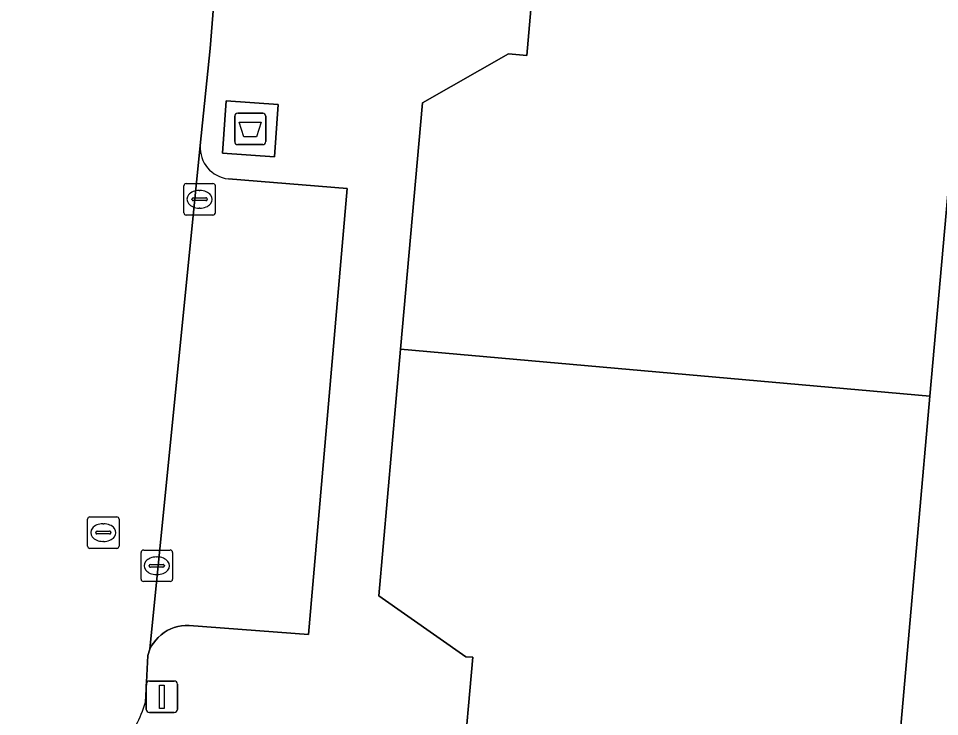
# Model space of a CAD drawing. Extents: x 160304 to 160955, y 383684 to 384161.
# Drawn here: x 160834.76 to 160864.04, y 383833.59 to 383855.78 of the extents above; entities that cross this region are included whole.
import ezdxf

# ---------------------------------------------------------------- set-up
doc = ezdxf.new("R2010")
doc.units = 0
for name, color, linetype in [('IMGEO_Afval_apart_plaats', 7, 'Continuous'), ('IMGEO_Erf', 7, 'Continuous'), ('IMGEO_Kolk', 7, 'Continuous'), ('IMGEO_Lichtmast', 7, 'Continuous'), ('IMGEO_Pand', 7, 'Continuous'), ('IMGEO_Parkeervlak_open', 7, 'Continuous'), ('IMGEO_Rijbaan_lokaal_open', 7, 'Continuous'), ('IMGEO_Rioolput', 7, 'Continuous'), ('IMGEO_Voetpad_gesloten', 7, 'Continuous'), ('IMGEO_Voetpad_open', 7, 'Continuous')]:
    doc.layers.add(name, color=color, linetype=linetype)

msp = doc.modelspace()

# ---------------------------------------------------------------- linework, layer by layer
at = {"layer": 'IMGEO_Afval_apart_plaats'}
for p, q in [((160841.634, 383851.866), (160841.634, 383852.666)), ((160841.634, 383852.666), (160841.634, 383851.866)), ((160841.734, 383852.766), (160842.524, 383852.766)), ((160842.524, 383852.766), (160841.734, 383852.766)), ((160842.624, 383852.666), (160842.624, 383851.866)), ((160842.624, 383851.866), (160842.624, 383852.666)), ((160842.524, 383851.766), (160841.734, 383851.766)), ((160841.734, 383851.766), (160842.524, 383851.766))]:
    msp.add_line(p, q, dxfattribs=at)
msp.add_lwpolyline([(160841.777, 383852.48), (160842.481, 383852.48), (160842.332, 383852.01), (160841.926, 383852.01), (160841.777, 383852.48)], dxfattribs=at)
for centre, start, end in [((160841.734, 383852.666), 90, 180), ((160841.734, 383852.666), 90, 180), ((160842.524, 383852.666), 0, 90), ((160842.524, 383852.666), 360, 90), ((160841.734, 383851.866), 180, 270), ((160841.734, 383851.866), 180, 270), ((160842.524, 383851.866), 270, 0), ((160842.524, 383851.866), 270, 0)]:
    msp.add_arc(centre, 0.1, start, end, dxfattribs=at)
at = {"layer": 'IMGEO_Erf'}
msp.add_lwpolyline([(160867.154, 383826.483), (160870.895, 383862.33), (160862.472, 383878.595), (160857.274, 383875.816), (160863.179, 383864.695), (160864.295, 383864.926), (160865.99, 383856.743), (160864.863, 383856.51), (160863.738, 383843.778), (160862.62, 383831.129), (160863.763, 383830.681), (160860.673, 383822.784), (160859.69, 383823.168), (160851.843, 383813.196), (160854.767, 383810.821)], close=True, dxfattribs=at)
at = {"layer": 'IMGEO_Kolk'}
for p, q in [((160840.093, 383850.529), (160840.945, 383850.529)), ((160840.018, 383849.603), (160840.018, 383850.455)), ((160840.506, 383850.309), (160840.531, 383850.309)), ((160841.019, 383850.455), (160841.019, 383849.603)), ((160840.277, 383850.023), (160840.277, 383850.035)), ((160840.715, 383849.986), (160840.317, 383849.986)), ((160840.32, 383850.072), (160840.718, 383850.072)), ((160840.761, 383850.035), (160840.761, 383850.023)), ((160840.529, 383849.749), (160840.504, 383849.749)), ((160840.945, 383849.529), (160840.093, 383849.529)), ((160838.658, 383837.958), (160838.658, 383838.81)), ((160838.733, 383838.884), (160839.585, 383838.884)), ((160839.659, 383838.81), (160839.659, 383837.958)), ((160839.146, 383838.664), (160839.171, 383838.664)), ((160838.917, 383838.378), (160838.917, 383838.39)), ((160839.355, 383838.341), (160838.957, 383838.341)), ((160838.96, 383838.427), (160839.358, 383838.427)), ((160839.401, 383838.39), (160839.401, 383838.378)), ((160839.585, 383837.884), (160838.733, 383837.884)), ((160839.169, 383838.104), (160839.144, 383838.104))]:
    msp.add_line(p, q, dxfattribs=at)
for points in [[(160840.093, 383850.529), (160840.945, 383850.529)], [(160840.018, 383849.603), (160840.018, 383850.455)], [(160841.019, 383850.455), (160841.019, 383849.603)], [(160840.945, 383849.529), (160840.093, 383849.529)], [(160838.658, 383837.958), (160838.658, 383838.81)], [(160838.733, 383838.884), (160839.585, 383838.884)], [(160839.659, 383838.81), (160839.659, 383837.958)], [(160839.585, 383837.884), (160838.733, 383837.884)]]:
    msp.add_lwpolyline(points, dxfattribs=at)
for centre, radius, start, end in [((160840.095, 383850.453), 0.0765, 91.552, 178.448), ((160840.095, 383850.453), 0.0765, 91.552, 178.448), ((160840.943, 383850.453), 0.0765, 1.552, 88.448), ((160840.943, 383850.453), 0.0765, 1.552, 88.448), ((160840.317, 383850.032), 0.0403, 85.8775, 175.7526), ((160840.314, 383850.022), 0.0366, 178.938, 274.7102), ((160840.718, 383850.029), 0.043, 264.8664, 352.4533), ((160840.722, 383850.034), 0.0386, 1.7309, 96.639), ((160840.095, 383849.605), 0.0765, 181.552, 268.448), ((160840.095, 383849.605), 0.0765, 181.552, 268.448), ((160840.943, 383849.605), 0.0765, 271.552, 358.448), ((160840.943, 383849.605), 0.0765, 271.552, 358.448), ((160838.735, 383838.808), 0.0765, 91.552, 178.448), ((160838.735, 383838.808), 0.0765, 91.552, 178.448), ((160839.583, 383838.808), 0.0765, 1.552, 88.448), ((160839.583, 383838.808), 0.0765, 1.552, 88.448), ((160838.957, 383838.387), 0.0403, 85.8775, 175.7526), ((160838.954, 383838.377), 0.0366, 178.938, 274.7102), ((160839.358, 383838.384), 0.043, 264.8664, 352.4533), ((160839.362, 383838.389), 0.0386, 1.7309, 96.639), ((160838.735, 383837.96), 0.0765, 181.552, 268.448), ((160838.735, 383837.96), 0.0765, 181.552, 268.448), ((160839.583, 383837.96), 0.0765, 271.552, 358.448), ((160839.583, 383837.96), 0.0765, 271.552, 358.448)]:
    msp.add_arc(centre, radius, start, end, dxfattribs=at)
for centre, major_axis, ratio, start_param, end_param in [((160840.505, 383850.029), (-0.387, 0.002), 0.722429, 4.712389, 7.853982), ((160840.53, 383850.029), (-0.39, 0.002), 0.717154, 1.570796, 4.712389), ((160839.145, 383838.384), (-0.387, 0.002), 0.722429, 4.712389, 7.853982), ((160839.17, 383838.384), (-0.39, 0.002), 0.717154, 1.570796, 4.712389)]:
    msp.add_ellipse(centre, major_axis=major_axis, ratio=ratio, start_param=start_param, end_param=end_param, dxfattribs=at)
at = {"layer": 'IMGEO_Lichtmast'}
for p, q in [((160838.922, 383834.719), (160839.712, 383834.719)), ((160839.712, 383834.719), (160838.922, 383834.719)), ((160838.822, 383833.819), (160838.822, 383834.619)), ((160838.822, 383834.619), (160838.822, 383833.819)), ((160839.812, 383834.619), (160839.812, 383833.819)), ((160839.812, 383833.819), (160839.812, 383834.619)), ((160839.712, 383833.719), (160838.922, 383833.719)), ((160838.922, 383833.719), (160839.712, 383833.719))]:
    msp.add_line(p, q, dxfattribs=at)
msp.add_lwpolyline([(160839.242, 383834.594), (160839.392, 383834.594), (160839.392, 383833.844), (160839.242, 383833.844), (160839.242, 383834.594)], dxfattribs=at)
for centre, start, end in [((160838.922, 383834.619), 90, 180), ((160838.922, 383834.619), 90, 180), ((160839.712, 383834.619), 0, 90), ((160839.712, 383834.619), 360, 90), ((160838.922, 383833.819), 180, 270), ((160838.922, 383833.819), 180, 270), ((160839.712, 383833.819), 270, 0), ((160839.712, 383833.819), 270, 0)]:
    msp.add_arc(centre, 0.1, start, end, dxfattribs=at)
at = {"layer": 'IMGEO_Pand'}
for points in [[(160857.172, 383876.008), (160845.08, 383869.587), (160851.22, 383858.023), (160850.918, 383854.597), (160850.344, 383854.648), (160847.603, 383853.097), (160846.911, 383845.265), (160863.738, 383843.778), (160864.863, 383856.51), (160865.99, 383856.743), (160864.295, 383864.926), (160863.179, 383864.695), (160857.274, 383875.816)], [(160851.843, 383813.196), (160859.69, 383823.168), (160860.673, 383822.784), (160863.763, 383830.681), (160862.62, 383831.129), (160863.738, 383843.778), (160846.911, 383845.265), (160846.219, 383837.433), (160848.984, 383835.493), (160849.206, 383835.474), (160848.881, 383831.788), (160840.979, 383821.745)]]:
    msp.add_lwpolyline(points, close=True, dxfattribs=at)
at = {"layer": 'IMGEO_Parkeervlak_open'}
msp.add_lwpolyline([(160840.538, 383851.736), (160838.932, 383835.729), (160838.984, 383835.827), (160839.049, 383835.927), (160839.123, 383836.021), (160839.205, 383836.108), (160839.295, 383836.188), (160839.391, 383836.259), (160839.493, 383836.321), (160839.6, 383836.374), (160839.712, 383836.417), (160839.827, 383836.449), (160839.944, 383836.472), (160840.063, 383836.484), (160840.183, 383836.485), (160843.979, 383836.202), (160845.215, 383850.377), (160841.433, 383850.678)], dxfattribs=at)
msp.add_arc((160841.545, 383851.68), 1.009, 176.8382, 263.6199, dxfattribs=at)
at = {"layer": 'IMGEO_Rijbaan_lokaal_open'}
msp.add_lwpolyline([(160838.794, 383834.046), (160838.877, 383835.537), (160838.932, 383835.729), (160840.538, 383851.736), (160840.858, 383854.826), (160841.141, 383858.403), (160829.033, 383881.187), (160826.93, 383880.074), (160826.06, 383879.625), (160813.247, 383872.992), (160811.236, 383871.885)], dxfattribs=at)
msp.add_arc((160835.33, 383835.038), 3.604, 318.7515, 344.0218, dxfattribs=at)
at = {"layer": 'IMGEO_Rioolput'}
for p, q in [((160837.032, 383839.937), (160837.884, 383839.937)), ((160836.957, 383839.011), (160836.957, 383839.863)), ((160837.445, 383839.717), (160837.47, 383839.717)), ((160837.958, 383839.863), (160837.958, 383839.011)), ((160837.216, 383839.431), (160837.216, 383839.443)), ((160837.654, 383839.394), (160837.256, 383839.394)), ((160837.259, 383839.48), (160837.657, 383839.48)), ((160837.7, 383839.443), (160837.7, 383839.431)), ((160837.468, 383839.157), (160837.443, 383839.157)), ((160837.884, 383838.937), (160837.032, 383838.937))]:
    msp.add_line(p, q, dxfattribs=at)
for points in [[(160837.032, 383839.937), (160837.884, 383839.937)], [(160836.957, 383839.011), (160836.957, 383839.863)], [(160837.958, 383839.863), (160837.958, 383839.011)], [(160837.884, 383838.937), (160837.032, 383838.937)]]:
    msp.add_lwpolyline(points, dxfattribs=at)
for centre, radius, start, end in [((160837.034, 383839.861), 0.0765, 91.552, 178.448), ((160837.034, 383839.861), 0.0765, 91.552, 178.448), ((160837.882, 383839.861), 0.0765, 1.552, 88.448), ((160837.882, 383839.861), 0.0765, 1.552, 88.448), ((160837.256, 383839.44), 0.0403, 85.8775, 175.7526), ((160837.253, 383839.43), 0.0366, 178.938, 274.7102), ((160837.657, 383839.437), 0.043, 264.8664, 352.4533), ((160837.661, 383839.442), 0.0386, 1.7309, 96.639), ((160837.034, 383839.013), 0.0765, 181.552, 268.448), ((160837.034, 383839.013), 0.0765, 181.552, 268.448), ((160837.882, 383839.013), 0.0765, 271.552, 358.448), ((160837.882, 383839.013), 0.0765, 271.552, 358.448)]:
    msp.add_arc(centre, radius, start, end, dxfattribs=at)
for centre, major_axis, ratio, start_param, end_param in [((160837.444, 383839.437), (-0.387, 0.002), 0.722429, 4.712389, 7.853982), ((160837.469, 383839.437), (-0.39, 0.002), 0.717154, 1.570796, 4.712389)]:
    msp.add_ellipse(centre, major_axis=major_axis, ratio=ratio, start_param=start_param, end_param=end_param, dxfattribs=at)
at = {"layer": 'IMGEO_Voetpad_gesloten'}
msp.add_lwpolyline([(160843.016, 383853.04), (160841.361, 383853.158), (160841.243, 383851.492), (160842.897, 383851.374)], close=True, dxfattribs=at)
at = {"layer": 'IMGEO_Voetpad_open'}
for points in [[(160841.141, 383858.403), (160840.858, 383854.826), (160840.538, 383851.736)], [(160840.979, 383821.745), (160848.881, 383831.788), (160849.206, 383835.474), (160848.984, 383835.493), (160846.219, 383837.433), (160846.911, 383845.265), (160847.603, 383853.097), (160850.344, 383854.648), (160850.918, 383854.597), (160851.22, 383858.023)], [(160841.433, 383850.678), (160845.215, 383850.377), (160843.979, 383836.202), (160840.183, 383836.485), (160840.063, 383836.484), (160839.944, 383836.472), (160839.827, 383836.449), (160839.712, 383836.417), (160839.6, 383836.374), (160839.493, 383836.321), (160839.391, 383836.259), (160839.295, 383836.188), (160839.205, 383836.108), (160839.123, 383836.021), (160839.049, 383835.927), (160838.984, 383835.827), (160838.932, 383835.729), (160838.877, 383835.537), (160838.794, 383834.046)]]:
    msp.add_lwpolyline(points, dxfattribs=at)
msp.add_lwpolyline([(160841.243, 383851.492), (160841.361, 383853.158), (160843.016, 383853.04), (160842.897, 383851.374)], close=True, dxfattribs=at)
for centre, radius, start, end in [((160841.545, 383851.68), 1.009, 176.8382, 263.6199), ((160835.33, 383835.038), 3.604, 318.7515, 344.0218)]:
    msp.add_arc(centre, radius, start, end, dxfattribs=at)

doc.saveas('drawing.dxf')
